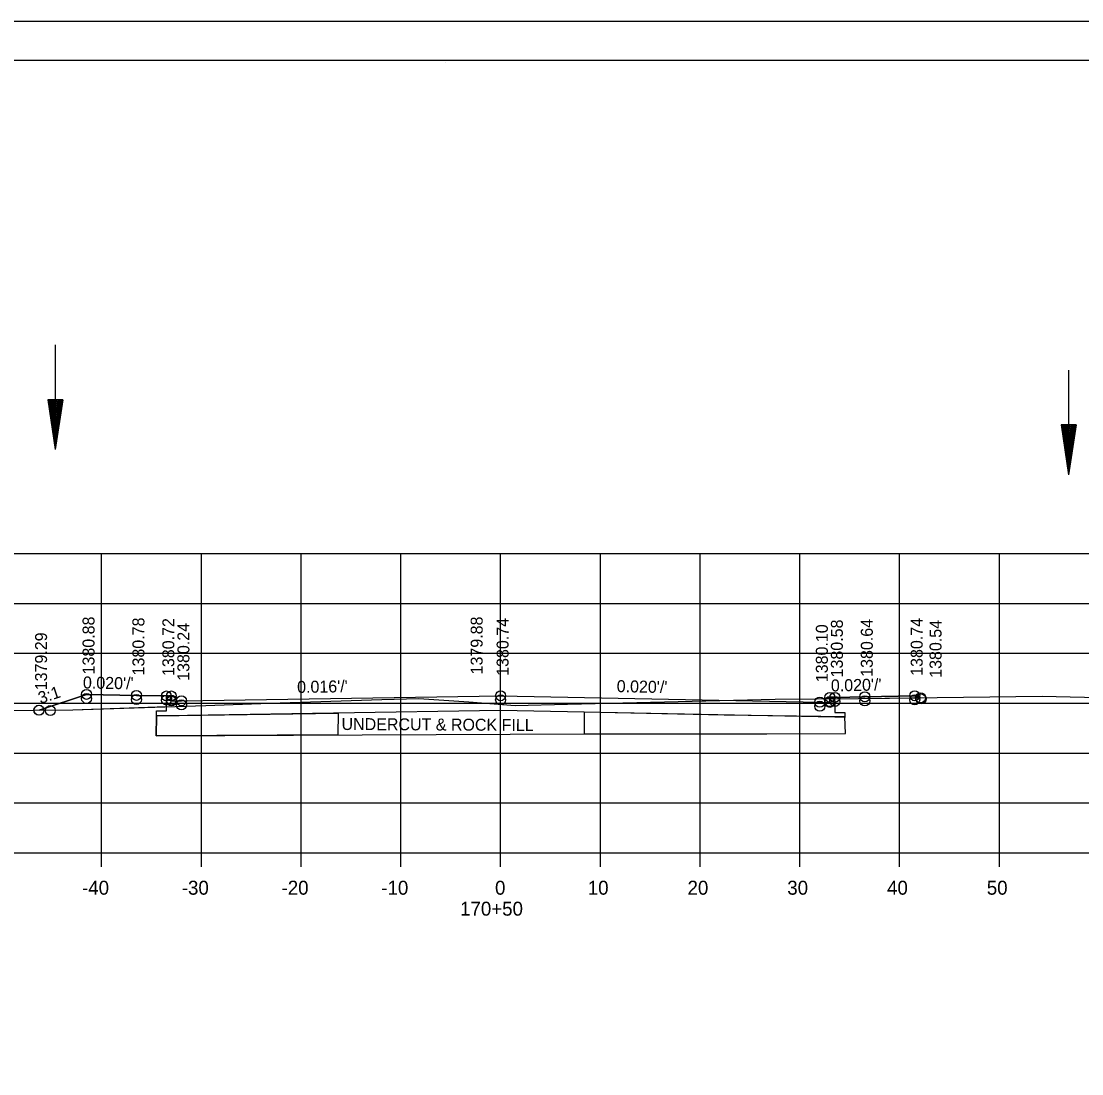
# Model space of a CAD drawing. Extents: x 1374311 to 1383814, y 384102 to 406278.
# Drawn here: x 1381580.6 to 1381686.9, y 395739.4 to 395844.9 of the extents above; entities that cross this region are included whole.
import ezdxf

# ---------------------------------------------------------------- set-up
doc = ezdxf.new("R2010")
doc.units = 0
for name, color, linetype in [('R_Axis', 7, 'Continuous'), ('R_Axis Annot', 7, 'Continuous'), ('R_Border', 7, 'Continuous'), ('R_Draft', 7, 'Continuous'), ('R_Exist Surface', 7, 'Continuous'), ('R_Fin Surface', 7, 'Continuous'), ('R_Grid', 7, 'Continuous'), ('R_No Plot', 7, 'Continuous'), ('R_Water', 7, 'Continuous'), ('R_Xsect Elev', 7, 'Continuous'), ('R_Xsect Slope', 7, 'Continuous')]:
    doc.layers.add(name, color=color, linetype=linetype)

msp = doc.modelspace()

# ---------------------------------------------------------------- linework, layer by layer
at = {"layer": 'R_Axis'}
for p, q in [((1381488.66, 395761.5), (1381768.66, 395761.5)), ((1381588.66, 395760.1), (1381588.66, 395761.5)), ((1381598.66, 395760.1), (1381598.66, 395761.5)), ((1381608.66, 395760.1), (1381608.66, 395761.5)), ((1381618.66, 395760.1), (1381618.66, 395761.5)), ((1381628.66, 395760.1), (1381628.66, 395761.5)), ((1381638.66, 395760.1), (1381638.66, 395761.5)), ((1381648.66, 395760.1), (1381648.66, 395761.5)), ((1381658.66, 395760.1), (1381658.66, 395761.5)), ((1381668.66, 395760.1), (1381668.66, 395761.5)), ((1381678.66, 395760.1), (1381678.66, 395761.5))]:
    msp.add_line(p, q, dxfattribs=at)
at = {"layer": 'R_Border'}
for p, q in [((1381470.66, 395840.96), (1381786.84, 395840.96)), ((1381623.18, 395840.7), (1381623.18, 395840.7)), ((1381623.18, 395840.7), (1381623.18, 395840.7))]:
    msp.add_line(p, q, dxfattribs=at)
at = {"layer": 'R_Draft'}
for p, q in [((1381583.27, 395806.91), (1381584.02, 395801.91)), ((1381584.77, 395806.91), (1381583.27, 395806.91)), ((1381583.39, 395806.91), (1381584.02, 395802.74)), ((1381583.52, 395806.91), (1381584.02, 395803.6)), ((1381583.64, 395806.91), (1381584.02, 395804.43)), ((1381583.77, 395806.91), (1381584.02, 395805.28)), ((1381583.9, 395806.91), (1381584.02, 395806.12)), ((1381584.77, 395806.91), (1381584.02, 395801.91)), ((1381584.26, 395806.91), (1381584.02, 395805.28)), ((1381584.51, 395806.91), (1381584.02, 395803.6)), ((1381584.64, 395806.91), (1381584.02, 395802.74)), ((1381584.39, 395806.91), (1381584.02, 395804.43)), ((1381584.13, 395806.91), (1381584.02, 395806.12)), ((1381684.85, 395804.38), (1381685.6, 395799.38)), ((1381686.35, 395804.38), (1381684.85, 395804.38)), ((1381684.98, 395804.38), (1381685.6, 395800.22)), ((1381685.1, 395804.38), (1381685.6, 395801.08)), ((1381685.23, 395804.38), (1381685.6, 395801.91)), ((1381685.36, 395804.38), (1381685.6, 395802.76)), ((1381685.48, 395804.38), (1381685.6, 395803.59)), ((1381686.35, 395804.38), (1381685.6, 395799.38)), ((1381685.84, 395804.38), (1381685.6, 395802.76)), ((1381686.1, 395804.38), (1381685.6, 395801.08)), ((1381686.23, 395804.38), (1381685.6, 395800.22)), ((1381685.97, 395804.38), (1381685.6, 395801.91)), ((1381685.72, 395804.38), (1381685.6, 395803.59))]:
    msp.add_line(p, q, dxfattribs=at)
at = {"layer": 'R_Exist Surface'}
msp.add_lwpolyline([(1381557.32, 395775.65), (1381581.91, 395775.78), (1381585.76, 395775.83), (1381599.12, 395776.28), (1381605.52, 395776.49), (1381616.74, 395776.87), (1381620.47, 395776.97), (1381625.48, 395776.62), (1381630.12, 395776.27), (1381635.35, 395776.41), (1381656.19, 395776.89), (1381664.55, 395776.96), (1381682.95, 395777.2), (1381697.04, 395776.87)], dxfattribs=at)
at = {"layer": 'R_Fin Surface'}
for points in [[(1381582.39, 395775.79), (1381587.15, 395777.38), (1381592.15, 395777.28), (1381595.15, 395777.22), (1381595.65, 395777.22), (1381595.66, 395776.72), (1381596.66, 395776.74), (1381628.66, 395777.24), (1381660.66, 395776.6), (1381661.66, 395776.58), (1381661.67, 395777.08), (1381662.17, 395777.08), (1381665.17, 395777.14), (1381670.17, 395777.24), (1381670.76, 395777.04)], [(1381662.17, 395776.72), (1381662.18, 395775.57), (1381663.18, 395775.56), (1381663.17, 395775.06), (1381662.17, 395775.08), (1381628.66, 395775.75), (1381595.15, 395775.23), (1381594.15, 395775.22), (1381594.16, 395775.72), (1381595.16, 395775.72), (1381595.15, 395776.86)], [(1381594.15, 395775.22), (1381594.14, 395773.21), (1381614.79, 395773.32), (1381637.04, 395773.41)]]:
    msp.add_lwpolyline(points, dxfattribs=at)
for points in [[(1381594.15, 395775.22), (1381612.37, 395775.5), (1381612.35, 395773.31), (1381594.14, 395773.21)], [(1381637.05, 395775.38), (1381637.04, 395773.43), (1381655.35, 395773.44), (1381663.22, 395773.45), (1381663.16, 395775.12), (1381651.07, 395775.29), (1381637.04, 395775.59)]]:
    msp.add_lwpolyline(points, close=True, dxfattribs=at)
at = {"layer": 'R_Grid'}
for p, q in [((1381488.66, 395791.5), (1381768.66, 395791.5)), ((1381588.66, 395761.5), (1381588.66, 395791.5)), ((1381598.66, 395761.5), (1381598.66, 395791.5)), ((1381608.66, 395761.5), (1381608.66, 395791.5)), ((1381618.66, 395761.5), (1381618.66, 395791.5)), ((1381628.66, 395761.5), (1381628.66, 395791.5)), ((1381638.66, 395761.5), (1381638.66, 395791.5)), ((1381648.66, 395761.5), (1381648.66, 395791.5)), ((1381658.66, 395761.5), (1381658.66, 395791.5)), ((1381668.66, 395761.5), (1381668.66, 395791.5)), ((1381678.66, 395761.5), (1381678.66, 395791.5)), ((1381488.66, 395786.5), (1381768.66, 395786.5)), ((1381488.66, 395781.5), (1381768.66, 395781.5)), ((1381488.66, 395776.5), (1381768.66, 395776.5)), ((1381488.66, 395771.5), (1381768.66, 395771.5)), ((1381488.66, 395766.5), (1381768.66, 395766.5)), ((1381488.66, 395761.5), (1381768.66, 395761.5))]:
    msp.add_line(p, q, dxfattribs=at)
at = {"layer": 'R_No Plot'}
msp.add_line((1381458.26, 395844.85), (1381791.59, 395844.85), dxfattribs=at)
for points in [[(1381458.25, 395844.85), (1381791.59, 395844.85), (1381791.59, 395631.51), (1381458.25, 395631.51)], [(1381704.58, 395840.96), (1381704.58, 395831.08), (1381740.31, 395831.08), (1381740.31, 395828.16), (1381763.51, 395828.16), (1381763.51, 395804.94), (1381786.84, 395804.94), (1381786.84, 395635.5), (1381470.66, 395635.5), (1381470.66, 395840.96)], [(1381582.39, 395775.79), (1381585.76, 395775.83), (1381595.16, 395776.15), (1381595.15, 395777.22), (1381592.15, 395777.28), (1381587.15, 395777.38)], [(1381662.17, 395776.94), (1381664.55, 395776.96), (1381670.76, 395777.04), (1381670.17, 395777.24), (1381665.17, 395777.14), (1381662.17, 395777.08)]]:
    msp.add_lwpolyline(points, close=True, dxfattribs=at)
for centre in [(1381587.15, 395777.38), (1381587.15, 395777.38), (1381592.15, 395777.28), (1381592.15, 395777.28), (1381595.15, 395777.22), (1381595.15, 395777.22), (1381595.65, 395777.22), (1381595.65, 395777.22), (1381628.66, 395777.24), (1381628.66, 395777.24), (1381665.17, 395777.14), (1381665.17, 395777.14), (1381670.17, 395777.24), (1381670.17, 395777.24), (1381587.15, 395776.97), (1381592.15, 395776.87), (1381595.15, 395776.81), (1381595.65, 395776.81), (1381595.66, 395776.72), (1381596.66, 395776.74), (1381596.66, 395776.74), (1381596.66, 395776.33), (1381628.66, 395776.83), (1381660.66, 395776.6), (1381660.66, 395776.6), (1381660.66, 395776.19), (1381661.66, 395776.58), (1381661.67, 395777.08), (1381661.67, 395777.08), (1381661.67, 395776.67), (1381662.17, 395777.08), (1381662.17, 395777.08), (1381662.17, 395776.67), (1381665.17, 395776.73), (1381670.17, 395776.83), (1381670.76, 395777.04), (1381670.76, 395777.04), (1381670.81, 395776.92), (1381582.37, 395775.79), (1381582.37, 395775.79), (1381582.39, 395775.79), (1381582.39, 395775.79), (1381583.52, 395775.76), (1381583.52, 395775.76)]:
    msp.add_circle(centre, 0.5, dxfattribs=at)
at = {"layer": 'R_Water'}
for p, q in [((1381584.02, 395812.41), (1381584.02, 395801.91)), ((1381685.6, 395809.89), (1381685.6, 395799.38))]:
    msp.add_line(p, q, dxfattribs=at)

# ---------------------------------------------------------------- texts
at = {"layer": 'R_Axis Annot'}
for s, p in [('-40', (1381586.7, 395757.3)), ('-30', (1381596.7, 395757.3)), ('-20', (1381606.7, 395757.3)), ('-10', (1381616.7, 395757.3)), ('0', (1381628.1, 395757.3)), ('10', (1381637.4, 395757.3)), ('20', (1381647.4, 395757.3)), ('30', (1381657.4, 395757.3)), ('40', (1381667.4, 395757.3)), ('50', (1381677.4, 395757.3)), ('170+50', (1381624.6, 395755.2))]:
    msp.add_text(s, height=1.4, dxfattribs=at).set_placement(p)
at = {"layer": 'R_Fin Surface'}
msp.add_text('UNDERCUT & ROCK FILL', height=1.2, rotation=359.7004, dxfattribs=at).set_placement((1381612.71, 395773.81))
at = {"layer": 'R_Xsect Elev'}
for s, p in [('1380.88', (1381587.95, 395779.38)), ('1379.88', (1381626.86, 395779.38)), ('1380.78', (1381592.95, 395779.28)), ('1380.72', (1381595.95, 395779.22)), ('1380.24', (1381597.46, 395778.74)), ('1380.74', (1381629.46, 395779.24)), ('1380.10', (1381661.46, 395778.6)), ('1380.58', (1381662.97, 395779.08)), ('1380.64', (1381665.97, 395779.14)), ('1380.74', (1381670.97, 395779.24)), ('1380.54', (1381672.86, 395779.04)), ('1379.29', (1381583.19, 395777.79))]:
    msp.add_text(s, height=1.2, rotation=90, dxfattribs=at).set_placement(p)
at = {"layer": 'R_Xsect Slope'}
for s, rotation, p in [("0.020'/'", 358.8542, (1381586.78, 395777.98)), ("0.016'/'", 0.9017, (1381608.27, 395777.52)), ("0.020'/'", 358.8542, (1381640.29, 395777.61)), ("0.020'/'", 1.1458, (1381661.78, 395777.67)), ('3:1', 18.4349, (1381582.53, 395776.41))]:
    msp.add_text(s, height=1.2, rotation=rotation, dxfattribs=at).set_placement(p)

doc.saveas('drawing.dxf')
